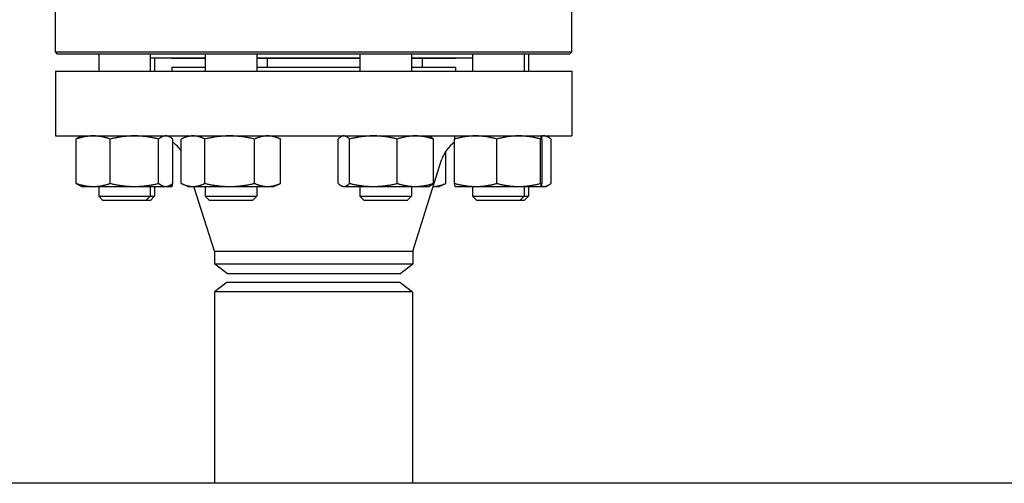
# Model space of a CAD drawing. Header units: inches. Extents: x 24 to 1128, y -69 to 748.
# Tile 473 of 656: x 581.26 to 595.56, y 377.36 to 384.09. Entities that reach past the tile are written whole.
import ezdxf

# ---------------------------------------------------------------- set-up
doc = ezdxf.new("R2010")
doc.units = ezdxf.units.IN
doc.header["$LTSCALE"] = 32
doc.header["$MEASUREMENT"] = 0
doc.layers.add('Visible (ANSI)', color=7, linetype='Continuous', lineweight=30)

msp = doc.modelspace()

# ---------------------------------------------------------------- linework, layer by layer
at = {"layer": 'Visible (ANSI)'}
for p, q in [((581.78063, 383.61992), (581.78063, 384.52617)), ((589.28063, 383.61992), (589.28063, 384.52617)), ((581.78063, 383.61992), (589.28063, 383.61992)), ((581.81188, 383.58867), (581.78063, 383.61992)), ((589.24938, 383.58867), (589.28063, 383.61992)), ((589.24938, 383.58867), (581.81188, 383.58867)), ((582.40883, 383.58867), (582.40883, 383.34117)), ((583.15883, 383.58867), (583.15883, 383.34117)), ((583.95452, 383.53117), (583.15883, 383.53117)), ((583.22218, 383.53117), (583.22218, 383.34117)), ((583.47063, 383.52617), (583.47063, 383.53117)), ((583.95452, 383.52617), (583.47063, 383.52617)), ((583.95452, 383.58867), (583.95452, 383.34117)), ((584.70452, 383.58867), (584.70452, 383.34117)), ((586.2038, 383.53117), (584.70452, 383.53117)), ((586.2038, 383.52617), (584.70452, 383.52617)), ((584.85746, 383.52617), (584.85746, 383.40117)), ((586.2038, 383.58867), (586.2038, 383.34117)), ((586.9538, 383.58867), (586.9538, 383.34117)), ((587.83909, 383.53117), (586.9538, 383.53117)), ((587.59063, 383.52617), (586.9538, 383.52617)), ((587.10675, 383.52617), (587.10675, 383.40117)), ((587.59063, 383.52617), (587.59063, 383.53117)), ((587.83909, 383.58867), (587.83909, 383.34117)), ((588.58909, 383.58867), (588.58909, 383.34117)), ((588.65244, 383.58867), (588.65244, 383.34117)), ((581.78063, 383.34117), (589.28063, 383.34117)), ((581.78063, 383.34117), (581.78063, 382.40117)), ((583.47063, 383.40117), (583.95452, 383.40117)), ((583.47063, 383.40117), (583.47063, 383.34117)), ((584.70452, 383.40117), (586.2038, 383.40117)), ((586.9538, 383.40117), (587.59063, 383.40117)), ((587.59063, 383.40117), (587.59063, 383.34117)), ((589.28063, 383.34117), (589.28063, 382.40117)), ((581.78063, 382.40117), (589.28063, 382.40117)), ((582.08175, 381.71226), (582.08175, 382.35608)), ((582.15883, 382.40117), (582.1316, 382.38847)), ((582.57749, 381.71226), (582.57749, 382.35608)), ((583.27957, 381.71226), (583.27957, 382.35608)), ((583.40883, 382.40117), (583.43605, 382.38847)), ((583.48591, 381.71226), (583.48591, 382.35608)), ((583.60812, 381.71226), (583.60812, 382.35608)), ((583.70452, 382.40117), (583.6191, 382.36134)), ((583.95122, 381.71226), (583.95122, 382.35608)), ((584.67262, 381.71226), (584.67262, 382.35608)), ((584.95452, 382.40117), (585.03994, 382.36134)), ((585.05092, 381.71226), (585.05092, 382.35608)), ((585.88724, 381.71226), (585.88724, 382.35608)), ((585.9538, 382.40117), (585.93635, 382.39303)), ((586.05433, 381.71226), (586.05433, 382.35608)), ((586.74589, 381.71226), (586.74589, 382.35608)), ((587.2038, 382.40117), (587.22126, 382.39303)), ((587.27037, 381.71226), (587.27037, 382.35608)), ((587.57917, 381.71226), (587.57917, 382.35608)), ((587.58909, 382.40117), (587.58884, 382.40105)), ((588.19377, 381.71226), (588.19377, 382.35608)), ((588.82868, 381.71226), (588.82868, 382.35608)), ((588.83909, 382.40117), (588.83933, 382.40105)), ((588.849, 381.71226), (588.849, 382.35608)), ((588.90244, 382.40117), (588.92966, 382.38847)), ((588.97952, 381.71226), (588.97952, 382.35608)), ((587.45315, 381.71226), (587.45315, 382.18213)), ((587.57536, 381.71226), (587.57536, 382.30749)), ((586.97063, 380.72784), (587.39008, 382.05214)), ((582.15883, 381.66717), (582.1316, 381.67987)), ((582.15883, 381.66717), (582.32962, 381.66717)), ((582.32962, 381.66717), (582.92853, 381.66717)), ((582.40883, 381.66717), (582.40883, 381.52867)), ((582.92853, 381.66717), (583.38274, 381.66717)), ((583.15883, 381.66717), (583.15883, 381.52867)), ((583.22218, 381.66717), (583.22218, 381.52867)), ((583.38274, 381.66717), (583.40883, 381.66717)), ((583.40883, 381.66717), (583.43605, 381.67987)), ((583.40883, 381.66717), (583.47193, 381.66717)), ((583.47193, 381.66717), (583.47218, 381.66717)), ((583.47218, 381.66717), (583.47243, 381.66729)), ((583.70452, 381.66717), (583.6191, 381.707)), ((583.70452, 381.66717), (583.77967, 381.66717)), ((583.77967, 381.66717), (584.31192, 381.66717)), ((584.09063, 380.72784), (583.79311, 381.66717)), ((583.95452, 381.66717), (583.95452, 381.52867)), ((584.31192, 381.66717), (584.86177, 381.66717)), ((584.70452, 381.66717), (584.70452, 381.52867)), ((584.86177, 381.66717), (584.95452, 381.66717)), ((584.95452, 381.66717), (585.03994, 381.707)), ((585.9538, 381.66717), (585.93635, 381.67531)), ((585.9538, 381.66717), (585.97079, 381.66717)), ((585.97079, 381.66717), (586.40011, 381.66717)), ((586.2038, 381.66717), (586.2038, 381.52867)), ((586.40011, 381.66717), (587.00813, 381.66717)), ((586.9538, 381.66717), (586.9538, 381.52867)), ((587.00813, 381.66717), (587.2038, 381.66717)), ((587.2038, 381.66717), (587.22126, 381.67531)), ((587.26815, 381.66717), (587.35675, 381.66717)), ((587.35675, 381.66717), (587.44217, 381.707)), ((587.58909, 381.66717), (587.58884, 381.66729)), ((587.58909, 381.66717), (587.88647, 381.66717)), ((587.83909, 381.66717), (587.83909, 381.52867)), ((587.88647, 381.66717), (588.51122, 381.66717)), ((588.51122, 381.66717), (588.83884, 381.66717)), ((588.58909, 381.66717), (588.58909, 381.52867)), ((588.65244, 381.66717), (588.65244, 381.52867)), ((588.83884, 381.66717), (588.83909, 381.66717)), ((588.83909, 381.66717), (588.83933, 381.66729)), ((588.83909, 381.66717), (588.87635, 381.66717)), ((588.87635, 381.66717), (588.90244, 381.66717)), ((588.90244, 381.66717), (588.92966, 381.67987)), ((582.40883, 381.52867), (583.15883, 381.52867)), ((582.47133, 381.46617), (582.40883, 381.52867)), ((583.09633, 381.46617), (582.47133, 381.46617)), ((583.09633, 381.46617), (583.15883, 381.52867)), ((583.15968, 381.46617), (583.09633, 381.46617)), ((583.15883, 381.52867), (583.22218, 381.52867)), ((583.15968, 381.46617), (583.22218, 381.52867)), ((583.95452, 381.52867), (584.70452, 381.52867)), ((584.01702, 381.46617), (583.95452, 381.52867)), ((584.64202, 381.46617), (584.01702, 381.46617)), ((584.64202, 381.46617), (584.70452, 381.52867)), ((586.2038, 381.52867), (586.9538, 381.52867)), ((586.2663, 381.46617), (586.2038, 381.52867)), ((586.8913, 381.46617), (586.2663, 381.46617)), ((586.8913, 381.46617), (586.9538, 381.52867)), ((587.83909, 381.52867), (588.58909, 381.52867)), ((587.90159, 381.46617), (587.83909, 381.52867)), ((588.52659, 381.46617), (587.90159, 381.46617)), ((588.52659, 381.46617), (588.58909, 381.52867)), ((588.58994, 381.46617), (588.52659, 381.46617)), ((588.58909, 381.52867), (588.65244, 381.52867)), ((588.58994, 381.46617), (588.65244, 381.52867)), ((584.09063, 380.72784), (586.97063, 380.72784)), ((584.09063, 380.72784), (584.09063, 380.54504)), ((586.97063, 380.72784), (586.97063, 380.54504)), ((584.09063, 380.54504), (586.97063, 380.54504)), ((584.27813, 380.40117), (584.09063, 380.54504)), ((586.78313, 380.40117), (586.97063, 380.54504)), ((586.78313, 380.40117), (584.27813, 380.40117)), ((584.27613, 380.27617), (584.09313, 380.13575)), ((584.27613, 380.27617), (586.78513, 380.27617)), ((586.78513, 380.27617), (586.96813, 380.13575)), ((586.96813, 380.13575), (584.09313, 380.13575)), ((584.09313, 380.13575), (584.09313, 377.35867)), ((586.96813, 380.13575), (586.96813, 377.35867)), ((602.56363, 377.35867), (556.03063, 377.35867))]:
    msp.add_line(p, q, dxfattribs=at)
for centre, start, end in [((583.19452, 381.90117), 34.18844, 54.353884), ((587.86675, 381.90117), 125.10975, 162.425284)]:
    msp.add_arc(centre, 0.5, start, end, dxfattribs=at)
for points, weights in [([(582.32962, 382.40117), (582.21458, 382.40117), (582.08175, 382.35608)], [1, 1.0379548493, 1]), ([(582.08175, 382.35608), (582.10794, 382.37744), (582.1316, 382.38847)], [1, 1.01762479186, 1.01888101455]), ([(582.57749, 382.35608), (582.44466, 382.40117), (582.32962, 382.40117)], [1, 1.0379548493, 1]), ([(582.92853, 382.40117), (582.76561, 382.40117), (582.57749, 382.35608)], [1, 1.0379548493, 1]), ([(583.27957, 382.35608), (583.09145, 382.40117), (582.92853, 382.40117)], [1, 1.0379548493, 1]), ([(583.38274, 382.40117), (583.33486, 382.40117), (583.27957, 382.35608)], [1, 1.0379548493, 1]), ([(583.48591, 382.35608), (583.43062, 382.40117), (583.38274, 382.40117)], [1, 1.0379548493, 1]), ([(583.77967, 382.40117), (583.70005, 382.40117), (583.60812, 382.35608)], [1, 1.0379548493, 1]), ([(583.95122, 382.35608), (583.85929, 382.40117), (583.77967, 382.40117)], [1, 1.0379548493, 1]), ([(584.31192, 382.40117), (584.14452, 382.40117), (583.95122, 382.35608)], [1, 1.0379548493, 1]), ([(584.67262, 382.35608), (584.47932, 382.40117), (584.31192, 382.40117)], [1, 1.0379548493, 1]), ([(584.86177, 382.40117), (584.77399, 382.40117), (584.67262, 382.35608)], [1, 1.0379548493, 1]), ([(585.05092, 382.35608), (584.94955, 382.40117), (584.86177, 382.40117)], [1, 1.0379548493, 1]), ([(585.03994, 382.36134), (585.04539, 382.3588), (585.05092, 382.35608)], [1.0041550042, 1.00220568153, 1]), ([(585.97079, 382.40117), (585.93201, 382.40117), (585.88724, 382.35608)], [1, 1.0379548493, 1]), ([(586.05433, 382.35608), (586.00956, 382.40117), (585.97079, 382.40117)], [1, 1.0379548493, 1]), ([(586.40011, 382.40117), (586.23963, 382.40117), (586.05433, 382.35608)], [1, 1.0379548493, 1]), ([(586.74589, 382.35608), (586.56059, 382.40117), (586.40011, 382.40117)], [1, 1.0379548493, 1]), ([(587.00813, 382.40117), (586.88642, 382.40117), (586.74589, 382.35608)], [1, 1.0379548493, 1]), ([(587.27037, 382.35608), (587.12983, 382.40117), (587.00813, 382.40117)], [1, 1.0379548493, 1]), ([(587.22126, 382.39303), (587.24439, 382.38225), (587.27037, 382.35608)], [1.01859290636, 1.02167875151, 1]), ([(587.88647, 382.40117), (587.74385, 382.40117), (587.57917, 382.35608)], [1, 1.0379548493, 1]), ([(587.57917, 382.35608), (587.58435, 382.39896), (587.58884, 382.40105)], [1, 1.0360296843, 1.00365503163]), ([(588.19377, 382.35608), (588.02909, 382.40117), (587.88647, 382.40117)], [1, 1.0379548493, 1]), ([(588.51122, 382.40117), (588.36389, 382.40117), (588.19377, 382.35608)], [1, 1.0379548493, 1]), ([(588.82868, 382.35608), (588.65856, 382.40117), (588.51122, 382.40117)], [1, 1.0379548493, 1]), ([(588.83884, 382.40117), (588.83412, 382.40117), (588.82868, 382.35608)], [1, 1.0379548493, 1]), ([(588.849, 382.35608), (588.84355, 382.40117), (588.83884, 382.40117)], [1, 1.0379548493, 1]), ([(588.87635, 382.40117), (588.85943, 382.40117), (588.8422, 382.3959)], [1, 1.01309132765, 1.01715177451]), ([(588.97952, 382.35608), (588.92423, 382.40117), (588.87635, 382.40117)], [1, 1.0379548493, 1]), ([(582.1316, 381.67987), (582.10794, 381.6909), (582.08175, 381.71226)], [1.01888101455, 1.01762479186, 1]), ([(582.08175, 381.71226), (582.21458, 381.66717), (582.32962, 381.66717)], [1, 1.0379548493, 1]), ([(582.32962, 381.66717), (582.44466, 381.66717), (582.57749, 381.71226)], [1, 1.0379548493, 1]), ([(582.57749, 381.71226), (582.76561, 381.66717), (582.92853, 381.66717)], [1, 1.0379548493, 1]), ([(582.92853, 381.66717), (583.09145, 381.66717), (583.27957, 381.71226)], [1, 1.0379548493, 1]), ([(583.27957, 381.71226), (583.33486, 381.66717), (583.38274, 381.66717)], [1, 1.0379548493, 1]), ([(583.38274, 381.66717), (583.43062, 381.66717), (583.48591, 381.71226)], [1, 1.0379548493, 1]), ([(583.46394, 381.69585), (583.46812, 381.66717), (583.47193, 381.66717)], [1.01203982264, 1.03045164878, 1]), ([(583.47193, 381.66717), (583.47648, 381.66717), (583.48167, 381.70886)], [1, 1.03654585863, 1.00271336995]), ([(583.60812, 381.71226), (583.70005, 381.66717), (583.77967, 381.66717)], [1, 1.0379548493, 1]), ([(583.77967, 381.66717), (583.85929, 381.66717), (583.95122, 381.71226)], [1, 1.0379548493, 1]), ([(583.95122, 381.71226), (584.14452, 381.66717), (584.31192, 381.66717)], [1, 1.0379548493, 1]), ([(584.31192, 381.66717), (584.47932, 381.66717), (584.67262, 381.71226)], [1, 1.0379548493, 1]), ([(584.67262, 381.71226), (584.77399, 381.66717), (584.86177, 381.66717)], [1, 1.0379548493, 1]), ([(584.86177, 381.66717), (584.94955, 381.66717), (585.05092, 381.71226)], [1, 1.0379548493, 1]), ([(585.05092, 381.71226), (585.04539, 381.70954), (585.03994, 381.707)], [1, 1.00220568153, 1.0041550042]), ([(585.88724, 381.71226), (585.93201, 381.66717), (585.97079, 381.66717)], [1, 1.0379548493, 1]), ([(585.97079, 381.66717), (586.00956, 381.66717), (586.05433, 381.71226)], [1, 1.0379548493, 1]), ([(586.05433, 381.71226), (586.23963, 381.66717), (586.40011, 381.66717)], [1, 1.0379548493, 1]), ([(586.40011, 381.66717), (586.56059, 381.66717), (586.74589, 381.71226)], [1, 1.0379548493, 1]), ([(586.74589, 381.71226), (586.88642, 381.66717), (587.00813, 381.66717)], [1, 1.0379548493, 1]), ([(587.00813, 381.66717), (587.12983, 381.66717), (587.27037, 381.71226)], [1, 1.0379548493, 1]), ([(587.27037, 381.71226), (587.24439, 381.68609), (587.22126, 381.67531)], [1, 1.02167875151, 1.01859290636]), ([(587.26816, 381.66719), (587.35402, 381.66816), (587.45315, 381.71226)], [1.00169339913, 1.03708836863, 1]), ([(587.45315, 381.71226), (587.44762, 381.70954), (587.44217, 381.707)], [1, 1.00220568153, 1.0041550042]), ([(587.57536, 381.71226), (587.57735, 381.71158), (587.57934, 381.71091)], [1, 1.00054914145, 1.00108239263]), ([(587.57959, 381.70886), (587.57749, 381.71052), (587.57536, 381.71226)], [1.00271336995, 1.00140899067, 1]), ([(587.57917, 381.71226), (587.74385, 381.66717), (587.88647, 381.66717)], [1, 1.0379548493, 1]), ([(587.58884, 381.66729), (587.58435, 381.66938), (587.57917, 381.71226)], [1.00365503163, 1.0360296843, 1]), ([(587.88647, 381.66717), (588.02909, 381.66717), (588.19377, 381.71226)], [1, 1.0379548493, 1]), ([(588.19377, 381.71226), (588.36389, 381.66717), (588.51122, 381.66717)], [1, 1.0379548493, 1]), ([(588.51122, 381.66717), (588.65856, 381.66717), (588.82868, 381.71226)], [1, 1.0379548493, 1]), ([(588.82868, 381.71226), (588.83412, 381.66717), (588.83884, 381.66717)], [1, 1.0379548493, 1]), ([(588.83884, 381.66717), (588.84355, 381.66717), (588.849, 381.71226)], [1, 1.0379548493, 1]), ([(588.8422, 381.67244), (588.85943, 381.66717), (588.87635, 381.66717)], [1.01715177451, 1.01309132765, 1]), ([(588.87635, 381.66717), (588.92423, 381.66717), (588.97952, 381.71226)], [1, 1.0379548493, 1])]:
    msp.add_rational_spline(points, weights, degree=2, dxfattribs=at)

doc.saveas('drawing.dxf')
